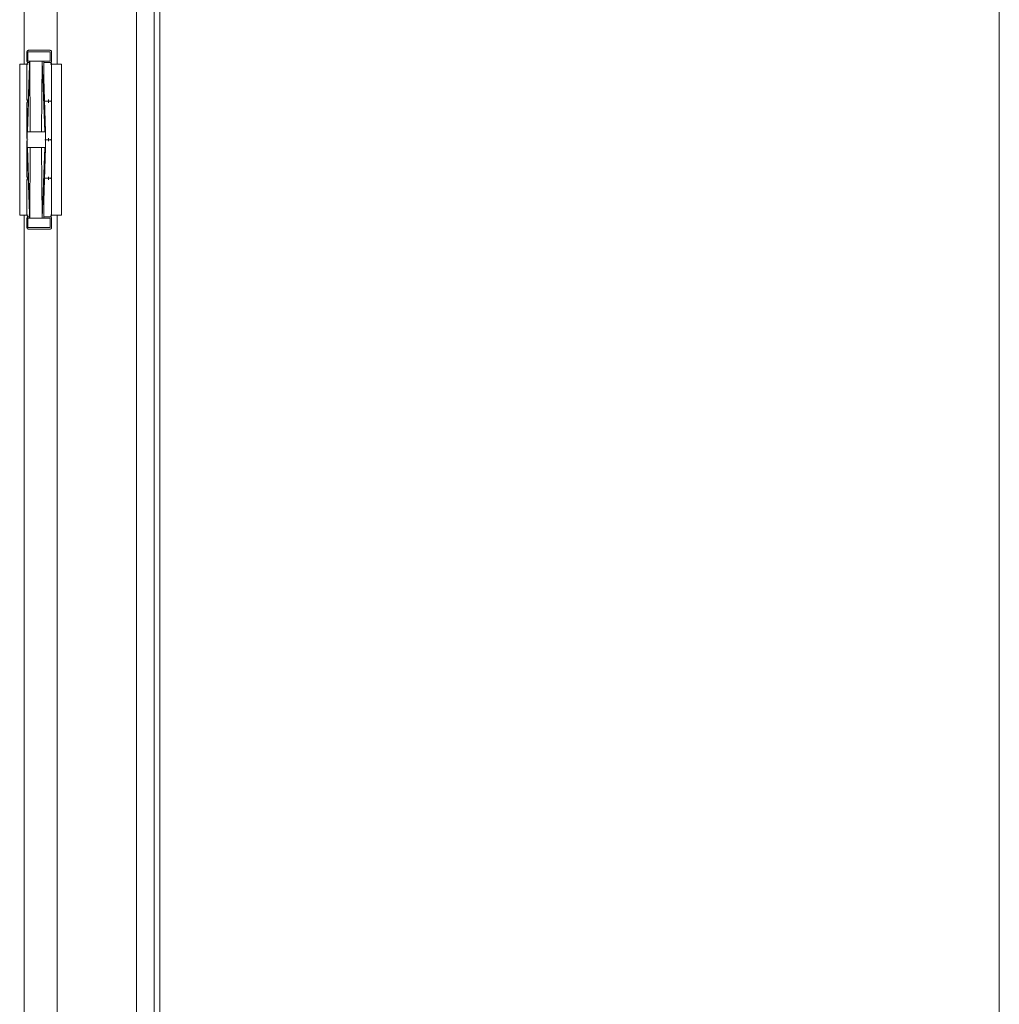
# Model space of a CAD drawing. Header units: inches. Extents: x 424 to 2043, y -237 to 445.
# Tile 641 of 656: x 851.482 to 852.118, y 217.336 to 217.975. Entities that reach past the tile are written whole.
import ezdxf

# ---------------------------------------------------------------- set-up
doc = ezdxf.new("R2010")
doc.units = ezdxf.units.IN
doc.header["$MEASUREMENT"] = 0
doc.layers.add('A-DOOR', color=31, linetype='Continuous', lineweight=9)

# ---------------------------------------------------------------- blocks, each defined once
blk = doc.blocks.new('5-panel_Bi-fold_external_door_10806 - Type 1-225860-Section 1')
at = {"layer": 'A-DOOR'}
for p, q in [((-125.32915, 4.33744), (-125.32915, 1.6)), ((-124.76901, 1.6), (-124.76901, 4.33776)), ((-125.31752, 4.26274), (-125.31752, 1.70176)), ((-125.31387, 4.26274), (-125.31387, 1.70176)), ((-125.40195, 4.17354), (-125.40195, 2.849)), ((-125.38049, 4.17354), (-125.38049, 2.849)), ((-125.40017, 2.857), (-125.40017, 2.851)), ((-125.40017, 2.857), (-125.3996, 2.857)), ((-125.3996, 2.851), (-125.3996, 2.857)), ((-125.3996, 2.857), (-125.39836, 2.857)), ((-125.39836, 2.857), (-125.39038, 2.857)), ((-125.39038, 2.857), (-125.38502, 2.857)), ((-125.38502, 2.857), (-125.38525, 2.857)), ((-125.38502, 2.857), (-125.38502, 2.851)), ((-125.38416, 2.851), (-125.38416, 2.857)), ((-125.3996, 2.851), (-125.40017, 2.851)), ((-125.39984, 2.805), (-125.39836, 2.851)), ((-125.39836, 2.851), (-125.3996, 2.851)), ((-125.39862, 2.851), (-125.39836, 2.851)), ((-125.39862, 2.851), (-125.39862, 2.84277)), ((-125.39818, 2.805), (-125.39836, 2.851)), ((-125.39836, 2.851), (-125.39038, 2.851)), ((-125.39038, 2.851), (-125.39836, 2.851)), ((-125.39064, 2.805), (-125.39038, 2.851)), ((-125.38852, 2.805), (-125.39038, 2.851)), ((-125.39038, 2.851), (-125.38923, 2.851)), ((-125.38502, 2.851), (-125.39038, 2.851)), ((-125.38923, 2.82268), (-125.38923, 2.851)), ((-125.3888, 2.85), (-125.38875, 2.85)), ((-125.38525, 2.851), (-125.38502, 2.851)), ((-125.4049, 2.849), (-125.40081, 2.849)), ((-125.4049, 2.751), (-125.4049, 2.849)), ((-125.40081, 2.849), (-125.39938, 2.849)), ((-125.40017, 2.849), (-125.40017, 2.826)), ((-125.39862, 2.84814), (-125.4001, 2.805)), ((-125.38499, 2.849), (-125.38433, 2.849)), ((-125.38418, 2.849), (-125.38224, 2.849)), ((-125.38418, 2.849), (-125.38418, 2.751)), ((-125.38417, 2.826), (-125.38417, 2.849)), ((-125.38224, 2.849), (-125.37778, 2.849)), ((-125.37778, 2.849), (-125.37778, 2.751)), ((-125.38809, 2.805), (-125.38923, 2.83987)), ((-125.39924, 2.824), (-125.39924, 2.826)), ((-125.38889, 2.825), (-125.38885, 2.825)), ((-125.38611, 2.826), (-125.38611, 2.824)), ((-125.40017, 2.824), (-125.40017, 2.801)), ((-125.38417, 2.801), (-125.38417, 2.824)), ((-125.4001, 2.805), (-125.4001, 2.795)), ((-125.39997, 2.805), (-125.39984, 2.805)), ((-125.39984, 2.805), (-125.39997, 2.805)), ((-125.39984, 2.805), (-125.39818, 2.805)), ((-125.39818, 2.805), (-125.39984, 2.805)), ((-125.39818, 2.805), (-125.39064, 2.805)), ((-125.39064, 2.805), (-125.39818, 2.805)), ((-125.39064, 2.805), (-125.38852, 2.805)), ((-125.38852, 2.805), (-125.39064, 2.805)), ((-125.38852, 2.805), (-125.38813, 2.805)), ((-125.38813, 2.805), (-125.38852, 2.805)), ((-125.38809, 2.795), (-125.38809, 2.805)), ((-125.40017, 2.799), (-125.40017, 2.776)), ((-125.39921, 2.8), (-125.39925, 2.8)), ((-125.38809, 2.8), (-125.38801, 2.8)), ((-125.38611, 2.801), (-125.38611, 2.799)), ((-125.38417, 2.776), (-125.38417, 2.799)), ((-125.39862, 2.75186), (-125.4001, 2.795)), ((-125.39997, 2.795), (-125.39984, 2.795)), ((-125.39984, 2.795), (-125.39997, 2.795)), ((-125.39984, 2.795), (-125.39818, 2.795)), ((-125.39984, 2.795), (-125.39836, 2.749)), ((-125.39818, 2.795), (-125.39984, 2.795)), ((-125.39836, 2.749), (-125.39818, 2.795)), ((-125.39818, 2.795), (-125.39064, 2.795)), ((-125.39064, 2.795), (-125.39818, 2.795)), ((-125.39038, 2.749), (-125.39064, 2.795)), ((-125.39064, 2.795), (-125.38852, 2.795)), ((-125.38852, 2.795), (-125.39064, 2.795)), ((-125.39038, 2.749), (-125.38852, 2.795)), ((-125.38809, 2.795), (-125.38923, 2.76013)), ((-125.38852, 2.795), (-125.38813, 2.795)), ((-125.38813, 2.795), (-125.38852, 2.795)), ((-125.40017, 2.774), (-125.40017, 2.751)), ((-125.39924, 2.774), (-125.39924, 2.776)), ((-125.38923, 2.749), (-125.38923, 2.77732)), ((-125.38889, 2.775), (-125.38885, 2.775)), ((-125.38611, 2.776), (-125.38611, 2.774)), ((-125.38417, 2.751), (-125.38417, 2.774)), ((-125.39862, 2.749), (-125.39862, 2.75723)), ((-125.40081, 2.751), (-125.4049, 2.751)), ((-125.40195, 2.751), (-125.40195, 1.79096)), ((-125.39938, 2.751), (-125.40081, 2.751)), ((-125.40017, 2.749), (-125.40017, 2.743)), ((-125.40017, 2.749), (-125.3996, 2.749)), ((-125.3996, 2.743), (-125.3996, 2.749)), ((-125.3996, 2.749), (-125.39836, 2.749)), ((-125.39836, 2.749), (-125.39862, 2.749)), ((-125.39038, 2.749), (-125.39836, 2.749)), ((-125.39836, 2.749), (-125.39038, 2.749)), ((-125.38923, 2.749), (-125.39038, 2.749)), ((-125.39038, 2.749), (-125.38502, 2.749)), ((-125.3888, 2.75), (-125.38875, 2.75)), ((-125.38502, 2.749), (-125.38525, 2.749)), ((-125.38502, 2.749), (-125.38502, 2.743)), ((-125.38433, 2.751), (-125.38499, 2.751)), ((-125.38224, 2.751), (-125.38418, 2.751)), ((-125.38416, 2.743), (-125.38416, 2.749)), ((-125.37778, 2.751), (-125.38224, 2.751)), ((-125.38049, 2.751), (-125.38049, 1.79096)), ((-125.3996, 2.743), (-125.40017, 2.743)), ((-125.39836, 2.743), (-125.3996, 2.743)), ((-125.39038, 2.743), (-125.39836, 2.743)), ((-125.38502, 2.743), (-125.39038, 2.743)), ((-125.38525, 2.743), (-125.38502, 2.743))]:
    blk.add_line(p, q, dxfattribs=at)
at = {"layer": 'A-DOOR', "flags": 128}
for points in [[(-125.40017, 2.857), (-125.40017, 2.85704), (-125.40016, 2.85708), (-125.40016, 2.85712), (-125.40015, 2.85716), (-125.40015, 2.8572), (-125.40014, 2.85724), (-125.40013, 2.85728), (-125.40012, 2.85731), (-125.4001, 2.85735), (-125.40009, 2.85739), (-125.40007, 2.85743), (-125.40005, 2.85746), (-125.40003, 2.8575), (-125.40001, 2.85753), (-125.39999, 2.85756), (-125.39997, 2.8576), (-125.39994, 2.85763), (-125.39992, 2.85766), (-125.39989, 2.85769), (-125.39986, 2.85772), (-125.39983, 2.85774), (-125.3998, 2.85777), (-125.39977, 2.8578), (-125.39974, 2.85782), (-125.39971, 2.85784), (-125.39967, 2.85786), (-125.39964, 2.85788), (-125.3996, 2.8579), (-125.39957, 2.85792), (-125.39953, 2.85793), (-125.39949, 2.85795), (-125.39945, 2.85796), (-125.39941, 2.85797), (-125.39938, 2.85798), (-125.39934, 2.85799), (-125.3993, 2.85799), (-125.39926, 2.858), (-125.39922, 2.858), (-125.39918, 2.858), (-125.39917, 2.858)], [(-125.39247, 2.858), (-125.39275, 2.858), (-125.39303, 2.858), (-125.39331, 2.858), (-125.39358, 2.858), (-125.39386, 2.858), (-125.39413, 2.858), (-125.39439, 2.858), (-125.39466, 2.858), (-125.39492, 2.858), (-125.39517, 2.858), (-125.39542, 2.858), (-125.39567, 2.858), (-125.39591, 2.858), (-125.39614, 2.858), (-125.39637, 2.858), (-125.39659, 2.858), (-125.3968, 2.858), (-125.39701, 2.858), (-125.39721, 2.858), (-125.3974, 2.858), (-125.39758, 2.858), (-125.39775, 2.858), (-125.39792, 2.858), (-125.39807, 2.858), (-125.39822, 2.858), (-125.39835, 2.858), (-125.39848, 2.858), (-125.39859, 2.858), (-125.3987, 2.858), (-125.3988, 2.858), (-125.39888, 2.858), (-125.39895, 2.858), (-125.39902, 2.858), (-125.39907, 2.858), (-125.39911, 2.858), (-125.39914, 2.858), (-125.39916, 2.858), (-125.39917, 2.858)], [(-125.39917, 2.858), (-125.39916, 2.858), (-125.39914, 2.858), (-125.39912, 2.858), (-125.39908, 2.858), (-125.39903, 2.858), (-125.39897, 2.858), (-125.39889, 2.858), (-125.39881, 2.858), (-125.39872, 2.858), (-125.39861, 2.858), (-125.3985, 2.858), (-125.39838, 2.858), (-125.39824, 2.858), (-125.3981, 2.858), (-125.39794, 2.858), (-125.39778, 2.858), (-125.39761, 2.858), (-125.39743, 2.858), (-125.39724, 2.858), (-125.39704, 2.858), (-125.39684, 2.858), (-125.39663, 2.858), (-125.39641, 2.858), (-125.39618, 2.858), (-125.39595, 2.858), (-125.39571, 2.858), (-125.39547, 2.858), (-125.39522, 2.858), (-125.39496, 2.858), (-125.3947, 2.858), (-125.39444, 2.858), (-125.39417, 2.858), (-125.3939, 2.858), (-125.39363, 2.858), (-125.39336, 2.858), (-125.39308, 2.858), (-125.3928, 2.858), (-125.39252, 2.858), (-125.39224, 2.858), (-125.39196, 2.858), (-125.39186, 2.858)], [(-125.38517, 2.858), (-125.38517, 2.858), (-125.38519, 2.858), (-125.38522, 2.858), (-125.38526, 2.858), (-125.38531, 2.858), (-125.38537, 2.858), (-125.38544, 2.858), (-125.38552, 2.858), (-125.38562, 2.858), (-125.38572, 2.858), (-125.38583, 2.858), (-125.38596, 2.858), (-125.38609, 2.858), (-125.38624, 2.858), (-125.38639, 2.858), (-125.38655, 2.858), (-125.38672, 2.858), (-125.3869, 2.858), (-125.38709, 2.858), (-125.38729, 2.858), (-125.38749, 2.858), (-125.38771, 2.858), (-125.38793, 2.858), (-125.38815, 2.858), (-125.38838, 2.858), (-125.38862, 2.858), (-125.38887, 2.858), (-125.38912, 2.858), (-125.38937, 2.858), (-125.38963, 2.858), (-125.38989, 2.858), (-125.39016, 2.858), (-125.39043, 2.858), (-125.3907, 2.858), (-125.39098, 2.858), (-125.39125, 2.858), (-125.39153, 2.858), (-125.39181, 2.858), (-125.39209, 2.858), (-125.39237, 2.858), (-125.39247, 2.858)], [(-125.39186, 2.858), (-125.39158, 2.858), (-125.3913, 2.858), (-125.39103, 2.858), (-125.39075, 2.858), (-125.39048, 2.858), (-125.39021, 2.858), (-125.38994, 2.858), (-125.38968, 2.858), (-125.38942, 2.858), (-125.38916, 2.858), (-125.38891, 2.858), (-125.38867, 2.858), (-125.38843, 2.858), (-125.38819, 2.858), (-125.38797, 2.858), (-125.38774, 2.858), (-125.38753, 2.858), (-125.38733, 2.858), (-125.38713, 2.858), (-125.38694, 2.858), (-125.38675, 2.858), (-125.38658, 2.858), (-125.38642, 2.858), (-125.38626, 2.858), (-125.38612, 2.858), (-125.38598, 2.858), (-125.38585, 2.858), (-125.38574, 2.858), (-125.38563, 2.858), (-125.38554, 2.858), (-125.38545, 2.858), (-125.38538, 2.858), (-125.38532, 2.858), (-125.38526, 2.858), (-125.38522, 2.858), (-125.38519, 2.858), (-125.38517, 2.858), (-125.38517, 2.858)], [(-125.38517, 2.858), (-125.38513, 2.858), (-125.38509, 2.858), (-125.38505, 2.85799), (-125.38501, 2.85799), (-125.38497, 2.85798), (-125.38493, 2.85797), (-125.38489, 2.85796), (-125.38485, 2.85795), (-125.38481, 2.85794), (-125.38478, 2.85792), (-125.38474, 2.8579), (-125.3847, 2.85789), (-125.38467, 2.85787), (-125.38464, 2.85785), (-125.3846, 2.85783), (-125.38457, 2.8578), (-125.38454, 2.85778), (-125.38451, 2.85775), (-125.38448, 2.85772), (-125.38445, 2.8577), (-125.38442, 2.85767), (-125.3844, 2.85764), (-125.38437, 2.85761), (-125.38435, 2.85757), (-125.38433, 2.85754), (-125.3843, 2.85751), (-125.38428, 2.85747), (-125.38427, 2.85744), (-125.38425, 2.8574), (-125.38423, 2.85736), (-125.38422, 2.85732), (-125.38421, 2.85729), (-125.3842, 2.85725), (-125.38419, 2.85721), (-125.38418, 2.85717), (-125.38418, 2.85713), (-125.38417, 2.85709), (-125.38417, 2.85705), (-125.38417, 2.85701), (-125.38417, 2.857)], [(-125.39917, 2.85), (-125.39921, 2.85), (-125.39925, 2.85), (-125.39929, 2.85001), (-125.39933, 2.85001), (-125.39937, 2.85002), (-125.3994, 2.85003), (-125.39944, 2.85004), (-125.39948, 2.85005), (-125.39952, 2.85006), (-125.39956, 2.85008), (-125.39959, 2.8501), (-125.39963, 2.85011), (-125.39966, 2.85013), (-125.3997, 2.85015), (-125.39973, 2.85017), (-125.39976, 2.8502), (-125.3998, 2.85022), (-125.39983, 2.85025), (-125.39986, 2.85028), (-125.39988, 2.8503), (-125.39991, 2.85033), (-125.39994, 2.85036), (-125.39996, 2.85039), (-125.39999, 2.85043), (-125.40001, 2.85046), (-125.40003, 2.85049), (-125.40005, 2.85053), (-125.40007, 2.85056), (-125.40008, 2.8506), (-125.4001, 2.85064), (-125.40011, 2.85068), (-125.40012, 2.85071), (-125.40014, 2.85075), (-125.40014, 2.85079), (-125.40015, 2.85083), (-125.40016, 2.85087), (-125.40016, 2.85091), (-125.40017, 2.85095), (-125.40017, 2.85099), (-125.40017, 2.851)], [(-125.40017, 2.849), (-125.40017, 2.84904), (-125.40016, 2.84908), (-125.40016, 2.84912), (-125.40015, 2.84916), (-125.40015, 2.8492), (-125.40014, 2.84924), (-125.40013, 2.84928), (-125.40012, 2.84931), (-125.4001, 2.84935), (-125.40009, 2.84939), (-125.40007, 2.84943), (-125.40005, 2.84946), (-125.40003, 2.8495), (-125.40001, 2.84953), (-125.39999, 2.84956), (-125.39997, 2.8496), (-125.39994, 2.84963), (-125.39992, 2.84966), (-125.39989, 2.84969), (-125.39986, 2.84972), (-125.39983, 2.84974), (-125.3998, 2.84977), (-125.39977, 2.8498), (-125.39974, 2.84982), (-125.39971, 2.84984), (-125.39967, 2.84986), (-125.39964, 2.84988), (-125.3996, 2.8499), (-125.39957, 2.84992), (-125.39953, 2.84993), (-125.39949, 2.84995), (-125.39945, 2.84996), (-125.39941, 2.84997), (-125.39938, 2.84998), (-125.39934, 2.84999), (-125.3993, 2.84999), (-125.39926, 2.85), (-125.39922, 2.85), (-125.39918, 2.85), (-125.39917, 2.85)], [(-125.39846, 2.85), (-125.39857, 2.85), (-125.39868, 2.85), (-125.39878, 2.85), (-125.39887, 2.85), (-125.39894, 2.85), (-125.39901, 2.85), (-125.39906, 2.85), (-125.3991, 2.85), (-125.39914, 2.85), (-125.39916, 2.85), (-125.39917, 2.85)], [(-125.39917, 2.85), (-125.39916, 2.85), (-125.39914, 2.85), (-125.39912, 2.85), (-125.39908, 2.85), (-125.39903, 2.85), (-125.39897, 2.85), (-125.39889, 2.85), (-125.39881, 2.85), (-125.39872, 2.85), (-125.39861, 2.85), (-125.3985, 2.85), (-125.39838, 2.85)], [(-125.39848, 2.85), (-125.39859, 2.85), (-125.3987, 2.85), (-125.3988, 2.85), (-125.39888, 2.85), (-125.39895, 2.85), (-125.39902, 2.85), (-125.39907, 2.85), (-125.39911, 2.85), (-125.39914, 2.85), (-125.39916, 2.85), (-125.39917, 2.85)], [(-125.39917, 2.85), (-125.39916, 2.85), (-125.39914, 2.85), (-125.39912, 2.85), (-125.39908, 2.85), (-125.39903, 2.85), (-125.39897, 2.85), (-125.39889, 2.85), (-125.39881, 2.85), (-125.39872, 2.85), (-125.39861, 2.85), (-125.3985, 2.85), (-125.39838, 2.85)], [(-125.38921, 2.85), (-125.38896, 2.85), (-125.38871, 2.85), (-125.38847, 2.85), (-125.38824, 2.85), (-125.38801, 2.85), (-125.38779, 2.85), (-125.38757, 2.85), (-125.38736, 2.85), (-125.38716, 2.85), (-125.38697, 2.85), (-125.38679, 2.85), (-125.38661, 2.85), (-125.38645, 2.85), (-125.38629, 2.85), (-125.38614, 2.85), (-125.38601, 2.85), (-125.38588, 2.85), (-125.38576, 2.85), (-125.38565, 2.85), (-125.38555, 2.85), (-125.38547, 2.85), (-125.38539, 2.85), (-125.38533, 2.85), (-125.38527, 2.85), (-125.38523, 2.85), (-125.3852, 2.85), (-125.38518, 2.85), (-125.38517, 2.85)], [(-125.38916, 2.85), (-125.38891, 2.85), (-125.38867, 2.85), (-125.38843, 2.85), (-125.38819, 2.85), (-125.38797, 2.85), (-125.38774, 2.85), (-125.38753, 2.85), (-125.38733, 2.85), (-125.38713, 2.85), (-125.38694, 2.85), (-125.38675, 2.85), (-125.38658, 2.85), (-125.38642, 2.85), (-125.38626, 2.85), (-125.38612, 2.85), (-125.38598, 2.85), (-125.38585, 2.85), (-125.38574, 2.85), (-125.38563, 2.85), (-125.38554, 2.85), (-125.38545, 2.85), (-125.38538, 2.85), (-125.38532, 2.85), (-125.38526, 2.85), (-125.38522, 2.85), (-125.38519, 2.85), (-125.38517, 2.85), (-125.38517, 2.85)], [(-125.38517, 2.85), (-125.38517, 2.85), (-125.38519, 2.85), (-125.38522, 2.85), (-125.38526, 2.85), (-125.38531, 2.85), (-125.38537, 2.85), (-125.38544, 2.85), (-125.38552, 2.85), (-125.38562, 2.85), (-125.38572, 2.85), (-125.38583, 2.85), (-125.38596, 2.85), (-125.38609, 2.85), (-125.38624, 2.85), (-125.38639, 2.85), (-125.38655, 2.85), (-125.38672, 2.85), (-125.3869, 2.85), (-125.38709, 2.85), (-125.38729, 2.85), (-125.38749, 2.85), (-125.38771, 2.85), (-125.38793, 2.85), (-125.38815, 2.85), (-125.38838, 2.85), (-125.38862, 2.85), (-125.38887, 2.85), (-125.38912, 2.85)], [(-125.38517, 2.85), (-125.38517, 2.85), (-125.38519, 2.85), (-125.38522, 2.85), (-125.38526, 2.85), (-125.38531, 2.85), (-125.38537, 2.85), (-125.38544, 2.85), (-125.38552, 2.85), (-125.38562, 2.85), (-125.38572, 2.85), (-125.38583, 2.85), (-125.38596, 2.85), (-125.38609, 2.85), (-125.38624, 2.85), (-125.38639, 2.85), (-125.38655, 2.85), (-125.38672, 2.85), (-125.3869, 2.85), (-125.38709, 2.85), (-125.38729, 2.85), (-125.38749, 2.85), (-125.38771, 2.85), (-125.38793, 2.85), (-125.38815, 2.85), (-125.38838, 2.85), (-125.38862, 2.85), (-125.38887, 2.85), (-125.38912, 2.85)], [(-125.38417, 2.851), (-125.38417, 2.85096), (-125.38417, 2.85092), (-125.38417, 2.85088), (-125.38418, 2.85084), (-125.38419, 2.8508), (-125.3842, 2.85076), (-125.38421, 2.85072), (-125.38422, 2.85069), (-125.38423, 2.85065), (-125.38425, 2.85061), (-125.38426, 2.85057), (-125.38428, 2.85054), (-125.3843, 2.8505), (-125.38432, 2.85047), (-125.38434, 2.85044), (-125.38436, 2.8504), (-125.38439, 2.85037), (-125.38441, 2.85034), (-125.38444, 2.85031), (-125.38447, 2.85028), (-125.3845, 2.85026), (-125.38453, 2.85023), (-125.38456, 2.8502), (-125.38459, 2.85018), (-125.38463, 2.85016), (-125.38466, 2.85014), (-125.3847, 2.85012), (-125.38473, 2.8501), (-125.38477, 2.85008), (-125.3848, 2.85007), (-125.38484, 2.85005), (-125.38488, 2.85004), (-125.38492, 2.85003), (-125.38496, 2.85002), (-125.385, 2.85001), (-125.38504, 2.85001), (-125.38508, 2.85), (-125.38512, 2.85), (-125.38516, 2.85), (-125.38517, 2.85)], [(-125.38517, 2.85), (-125.38513, 2.85), (-125.38509, 2.85), (-125.38505, 2.84999), (-125.38501, 2.84999), (-125.38497, 2.84998), (-125.38493, 2.84997), (-125.38489, 2.84996), (-125.38485, 2.84995), (-125.38481, 2.84994), (-125.38478, 2.84992), (-125.38474, 2.8499), (-125.3847, 2.84989), (-125.38467, 2.84987), (-125.38464, 2.84985), (-125.3846, 2.84983), (-125.38457, 2.8498), (-125.38454, 2.84978), (-125.38451, 2.84975), (-125.38448, 2.84972), (-125.38445, 2.8497), (-125.38442, 2.84967), (-125.3844, 2.84964), (-125.38437, 2.84961), (-125.38435, 2.84957), (-125.38433, 2.84954), (-125.3843, 2.84951), (-125.38428, 2.84947), (-125.38427, 2.84944), (-125.38425, 2.8494), (-125.38423, 2.84936), (-125.38422, 2.84932), (-125.38421, 2.84929), (-125.3842, 2.84925), (-125.38419, 2.84921), (-125.38418, 2.84917), (-125.38418, 2.84913), (-125.38417, 2.84909), (-125.38417, 2.84905), (-125.38417, 2.84901), (-125.38417, 2.849)], [(-125.39921, 2.825), (-125.39925, 2.825), (-125.39929, 2.82501), (-125.39933, 2.82501), (-125.39937, 2.82502), (-125.3994, 2.82503), (-125.39944, 2.82504), (-125.39948, 2.82505), (-125.39952, 2.82506), (-125.39956, 2.82508), (-125.39959, 2.8251), (-125.39963, 2.82511), (-125.39966, 2.82513), (-125.3997, 2.82515), (-125.39973, 2.82517), (-125.39976, 2.8252), (-125.3998, 2.82522), (-125.39983, 2.82525), (-125.39986, 2.82528), (-125.39988, 2.8253), (-125.39991, 2.82533), (-125.39994, 2.82536), (-125.39996, 2.82539), (-125.39999, 2.82543), (-125.40001, 2.82546), (-125.40003, 2.82549), (-125.40005, 2.82553), (-125.40007, 2.82556), (-125.40008, 2.8256), (-125.4001, 2.82564), (-125.40011, 2.82568), (-125.40012, 2.82571), (-125.40014, 2.82575), (-125.40014, 2.82579), (-125.40015, 2.82583), (-125.40016, 2.82587), (-125.40016, 2.82591), (-125.40017, 2.82595), (-125.40017, 2.82599), (-125.40017, 2.826)], [(-125.40017, 2.824), (-125.40017, 2.82404), (-125.40016, 2.82408), (-125.40016, 2.82412), (-125.40015, 2.82416), (-125.40015, 2.8242), (-125.40014, 2.82424), (-125.40013, 2.82428), (-125.40012, 2.82431), (-125.4001, 2.82435), (-125.40009, 2.82439), (-125.40007, 2.82443), (-125.40005, 2.82446), (-125.40003, 2.8245), (-125.40001, 2.82453), (-125.39999, 2.82456), (-125.39997, 2.8246), (-125.39994, 2.82463), (-125.39992, 2.82466), (-125.39989, 2.82469), (-125.39986, 2.82472), (-125.39983, 2.82474), (-125.3998, 2.82477), (-125.39977, 2.8248), (-125.39974, 2.82482), (-125.39971, 2.82484), (-125.39967, 2.82486), (-125.39964, 2.82488), (-125.3996, 2.8249), (-125.39957, 2.82492), (-125.39953, 2.82493), (-125.39949, 2.82495), (-125.39945, 2.82496), (-125.39941, 2.82497), (-125.39938, 2.82498), (-125.39934, 2.82499), (-125.3993, 2.82499), (-125.39926, 2.825), (-125.39922, 2.825), (-125.39918, 2.825), (-125.39917, 2.825)], [(-125.39914, 2.825), (-125.39916, 2.825), (-125.39917, 2.825)], [(-125.39917, 2.825), (-125.39916, 2.825), (-125.39914, 2.825), (-125.39912, 2.825)], [(-125.39911, 2.825), (-125.39914, 2.825), (-125.39916, 2.825), (-125.39917, 2.825)], [(-125.39917, 2.825), (-125.39916, 2.825), (-125.39914, 2.825), (-125.39912, 2.825)], [(-125.38942, 2.825), (-125.38916, 2.825), (-125.38891, 2.825), (-125.38867, 2.825), (-125.38843, 2.825), (-125.38819, 2.825), (-125.38797, 2.825), (-125.38774, 2.825), (-125.38753, 2.825), (-125.38733, 2.825), (-125.38713, 2.825), (-125.38694, 2.825), (-125.38675, 2.825), (-125.38658, 2.825), (-125.38642, 2.825), (-125.38626, 2.825), (-125.38612, 2.825), (-125.38598, 2.825), (-125.38585, 2.825), (-125.38574, 2.825), (-125.38563, 2.825), (-125.38554, 2.825), (-125.38545, 2.825), (-125.38538, 2.825), (-125.38532, 2.825), (-125.38526, 2.825), (-125.38522, 2.825), (-125.38519, 2.825), (-125.38517, 2.825), (-125.38517, 2.825)], [(-125.38517, 2.825), (-125.38517, 2.825), (-125.38519, 2.825), (-125.38522, 2.825), (-125.38526, 2.825), (-125.38531, 2.825), (-125.38537, 2.825), (-125.38544, 2.825), (-125.38552, 2.825), (-125.38562, 2.825), (-125.38572, 2.825), (-125.38583, 2.825), (-125.38596, 2.825), (-125.38609, 2.825), (-125.38624, 2.825), (-125.38639, 2.825), (-125.38655, 2.825), (-125.38672, 2.825), (-125.3869, 2.825), (-125.38709, 2.825), (-125.38729, 2.825), (-125.38749, 2.825), (-125.38771, 2.825), (-125.38793, 2.825), (-125.38815, 2.825), (-125.38838, 2.825), (-125.38862, 2.825), (-125.38887, 2.825), (-125.38912, 2.825), (-125.38937, 2.825)], [(-125.38517, 2.825), (-125.38517, 2.825), (-125.38519, 2.825), (-125.38522, 2.825), (-125.38526, 2.825), (-125.38531, 2.825), (-125.38537, 2.825), (-125.38544, 2.825), (-125.38552, 2.825), (-125.38562, 2.825), (-125.38572, 2.825), (-125.38583, 2.825), (-125.38596, 2.825), (-125.38609, 2.825), (-125.38624, 2.825), (-125.38639, 2.825), (-125.38655, 2.825), (-125.38672, 2.825), (-125.3869, 2.825), (-125.38709, 2.825), (-125.38729, 2.825), (-125.38749, 2.825), (-125.38771, 2.825), (-125.38793, 2.825), (-125.38815, 2.825), (-125.38838, 2.825), (-125.38862, 2.825), (-125.38887, 2.825), (-125.38912, 2.825), (-125.38937, 2.825)], [(-125.38921, 2.825), (-125.38896, 2.825), (-125.38871, 2.825), (-125.38847, 2.825), (-125.38824, 2.825), (-125.38801, 2.825), (-125.38779, 2.825), (-125.38757, 2.825), (-125.38736, 2.825), (-125.38716, 2.825), (-125.38697, 2.825), (-125.38679, 2.825), (-125.38661, 2.825), (-125.38645, 2.825), (-125.38629, 2.825), (-125.38614, 2.825), (-125.38601, 2.825), (-125.38588, 2.825), (-125.38576, 2.825), (-125.38565, 2.825), (-125.38555, 2.825), (-125.38547, 2.825), (-125.38539, 2.825), (-125.38533, 2.825), (-125.38527, 2.825), (-125.38523, 2.825), (-125.3852, 2.825), (-125.38518, 2.825), (-125.38517, 2.825)], [(-125.38417, 2.826), (-125.38417, 2.82596), (-125.38417, 2.82592), (-125.38417, 2.82588), (-125.38418, 2.82584), (-125.38419, 2.8258), (-125.3842, 2.82576), (-125.38421, 2.82572), (-125.38422, 2.82569), (-125.38423, 2.82565), (-125.38425, 2.82561), (-125.38426, 2.82557), (-125.38428, 2.82554), (-125.3843, 2.8255), (-125.38432, 2.82547), (-125.38434, 2.82544), (-125.38436, 2.8254), (-125.38439, 2.82537), (-125.38441, 2.82534), (-125.38444, 2.82531), (-125.38447, 2.82528), (-125.3845, 2.82526), (-125.38453, 2.82523), (-125.38456, 2.8252), (-125.38459, 2.82518), (-125.38463, 2.82516), (-125.38466, 2.82514), (-125.3847, 2.82512), (-125.38473, 2.8251), (-125.38477, 2.82508), (-125.3848, 2.82507), (-125.38484, 2.82505), (-125.38488, 2.82504), (-125.38492, 2.82503), (-125.38496, 2.82502), (-125.385, 2.82501), (-125.38504, 2.82501), (-125.38508, 2.825), (-125.38512, 2.825), (-125.38516, 2.825), (-125.38517, 2.825)], [(-125.38517, 2.825), (-125.38513, 2.825), (-125.38509, 2.825), (-125.38505, 2.82499), (-125.38501, 2.82499), (-125.38497, 2.82498), (-125.38493, 2.82497), (-125.38489, 2.82496), (-125.38485, 2.82495), (-125.38481, 2.82494), (-125.38478, 2.82492), (-125.38474, 2.8249), (-125.3847, 2.82489), (-125.38467, 2.82487), (-125.38464, 2.82485), (-125.3846, 2.82483), (-125.38457, 2.8248), (-125.38454, 2.82478), (-125.38451, 2.82475), (-125.38448, 2.82472), (-125.38445, 2.8247), (-125.38442, 2.82467), (-125.3844, 2.82464), (-125.38437, 2.82461), (-125.38435, 2.82457), (-125.38433, 2.82454), (-125.3843, 2.82451), (-125.38428, 2.82447), (-125.38427, 2.82444), (-125.38425, 2.8244), (-125.38423, 2.82436), (-125.38422, 2.82432), (-125.38421, 2.82429), (-125.3842, 2.82425), (-125.38419, 2.82421), (-125.38418, 2.82417), (-125.38418, 2.82413), (-125.38417, 2.82409), (-125.38417, 2.82405), (-125.38417, 2.82401), (-125.38417, 2.824)], [(-125.39988, 2.8003), (-125.39991, 2.80033), (-125.39994, 2.80036), (-125.39996, 2.80039), (-125.39999, 2.80043), (-125.40001, 2.80046), (-125.40003, 2.80049), (-125.40005, 2.80053), (-125.40007, 2.80056), (-125.40008, 2.8006), (-125.4001, 2.80064), (-125.40011, 2.80068), (-125.40012, 2.80071), (-125.40014, 2.80075), (-125.40014, 2.80079), (-125.40015, 2.80083), (-125.40016, 2.80087), (-125.40016, 2.80091), (-125.40017, 2.80095), (-125.40017, 2.80099), (-125.40017, 2.801)], [(-125.40017, 2.799), (-125.40017, 2.79904), (-125.40016, 2.79908), (-125.40016, 2.79912), (-125.40015, 2.79916), (-125.40015, 2.7992), (-125.40014, 2.79924), (-125.40013, 2.79928), (-125.40012, 2.79931), (-125.4001, 2.79935), (-125.40009, 2.79939), (-125.40007, 2.79943), (-125.40005, 2.79946), (-125.40003, 2.7995), (-125.40001, 2.79953), (-125.39999, 2.79956), (-125.39997, 2.7996), (-125.39994, 2.79963), (-125.39992, 2.79966), (-125.39989, 2.79969)], [(-125.39926, 2.8), (-125.39922, 2.8), (-125.39918, 2.8), (-125.39917, 2.8)], [(-125.39914, 2.8), (-125.39916, 2.8), (-125.39917, 2.8)], [(-125.39917, 2.8), (-125.39916, 2.8), (-125.39914, 2.8), (-125.39912, 2.8)], [(-125.39911, 2.8), (-125.39914, 2.8), (-125.39916, 2.8), (-125.39917, 2.8)], [(-125.39917, 2.8), (-125.39916, 2.8), (-125.39914, 2.8), (-125.39912, 2.8)], [(-125.38847, 2.8), (-125.38824, 2.8), (-125.38801, 2.8), (-125.38779, 2.8), (-125.38757, 2.8), (-125.38736, 2.8), (-125.38716, 2.8), (-125.38697, 2.8), (-125.38679, 2.8), (-125.38661, 2.8), (-125.38645, 2.8), (-125.38629, 2.8), (-125.38614, 2.8), (-125.38601, 2.8), (-125.38588, 2.8), (-125.38576, 2.8), (-125.38565, 2.8), (-125.38555, 2.8), (-125.38547, 2.8), (-125.38539, 2.8), (-125.38533, 2.8), (-125.38527, 2.8), (-125.38523, 2.8), (-125.3852, 2.8), (-125.38518, 2.8), (-125.38517, 2.8)], [(-125.38843, 2.8), (-125.38819, 2.8), (-125.38797, 2.8), (-125.38774, 2.8), (-125.38753, 2.8), (-125.38733, 2.8), (-125.38713, 2.8), (-125.38694, 2.8), (-125.38675, 2.8), (-125.38658, 2.8), (-125.38642, 2.8), (-125.38626, 2.8), (-125.38612, 2.8), (-125.38598, 2.8), (-125.38585, 2.8), (-125.38574, 2.8), (-125.38563, 2.8), (-125.38554, 2.8), (-125.38545, 2.8), (-125.38538, 2.8), (-125.38532, 2.8), (-125.38526, 2.8), (-125.38522, 2.8), (-125.38519, 2.8), (-125.38517, 2.8), (-125.38517, 2.8)], [(-125.38517, 2.8), (-125.38517, 2.8), (-125.38519, 2.8), (-125.38522, 2.8), (-125.38526, 2.8), (-125.38531, 2.8), (-125.38537, 2.8), (-125.38544, 2.8), (-125.38552, 2.8), (-125.38562, 2.8), (-125.38572, 2.8), (-125.38583, 2.8), (-125.38596, 2.8), (-125.38609, 2.8), (-125.38624, 2.8), (-125.38639, 2.8), (-125.38655, 2.8), (-125.38672, 2.8), (-125.3869, 2.8), (-125.38709, 2.8), (-125.38729, 2.8), (-125.38749, 2.8), (-125.38771, 2.8), (-125.38793, 2.8), (-125.38815, 2.8), (-125.38838, 2.8)], [(-125.38517, 2.8), (-125.38517, 2.8), (-125.38519, 2.8), (-125.38522, 2.8), (-125.38526, 2.8), (-125.38531, 2.8), (-125.38537, 2.8), (-125.38544, 2.8), (-125.38552, 2.8), (-125.38562, 2.8), (-125.38572, 2.8), (-125.38583, 2.8), (-125.38596, 2.8), (-125.38609, 2.8), (-125.38624, 2.8), (-125.38639, 2.8), (-125.38655, 2.8), (-125.38672, 2.8), (-125.3869, 2.8), (-125.38709, 2.8), (-125.38729, 2.8), (-125.38749, 2.8), (-125.38771, 2.8), (-125.38793, 2.8), (-125.38815, 2.8), (-125.38838, 2.8)], [(-125.38417, 2.801), (-125.38417, 2.80096), (-125.38417, 2.80092), (-125.38417, 2.80088), (-125.38418, 2.80084), (-125.38419, 2.8008), (-125.3842, 2.80076), (-125.38421, 2.80072), (-125.38422, 2.80069), (-125.38423, 2.80065), (-125.38425, 2.80061), (-125.38426, 2.80057), (-125.38428, 2.80054), (-125.3843, 2.8005), (-125.38432, 2.80047), (-125.38434, 2.80044), (-125.38436, 2.8004), (-125.38439, 2.80037), (-125.38441, 2.80034), (-125.38444, 2.80031), (-125.38447, 2.80028), (-125.3845, 2.80026), (-125.38453, 2.80023), (-125.38456, 2.8002), (-125.38459, 2.80018), (-125.38463, 2.80016), (-125.38466, 2.80014), (-125.3847, 2.80012), (-125.38473, 2.8001), (-125.38477, 2.80008), (-125.3848, 2.80007), (-125.38484, 2.80005), (-125.38488, 2.80004), (-125.38492, 2.80003), (-125.38496, 2.80002), (-125.385, 2.80001), (-125.38504, 2.80001), (-125.38508, 2.8), (-125.38512, 2.8), (-125.38516, 2.8), (-125.38517, 2.8)], [(-125.38517, 2.8), (-125.38513, 2.8), (-125.38509, 2.8), (-125.38505, 2.79999), (-125.38501, 2.79999), (-125.38497, 2.79998), (-125.38493, 2.79997), (-125.38489, 2.79996), (-125.38485, 2.79995), (-125.38481, 2.79994), (-125.38478, 2.79992), (-125.38474, 2.7999), (-125.3847, 2.79989), (-125.38467, 2.79987), (-125.38464, 2.79985), (-125.3846, 2.79983), (-125.38457, 2.7998), (-125.38454, 2.79978), (-125.38451, 2.79975), (-125.38448, 2.79972), (-125.38445, 2.7997), (-125.38442, 2.79967), (-125.3844, 2.79964), (-125.38437, 2.79961), (-125.38435, 2.79957), (-125.38433, 2.79954), (-125.3843, 2.79951), (-125.38428, 2.79947), (-125.38427, 2.79944), (-125.38425, 2.7994), (-125.38423, 2.79936), (-125.38422, 2.79932), (-125.38421, 2.79929), (-125.3842, 2.79925), (-125.38419, 2.79921), (-125.38418, 2.79917), (-125.38418, 2.79913), (-125.38417, 2.79909), (-125.38417, 2.79905), (-125.38417, 2.79901), (-125.38417, 2.799)], [(-125.39921, 2.775), (-125.39925, 2.775), (-125.39929, 2.77501), (-125.39933, 2.77501), (-125.39937, 2.77502), (-125.3994, 2.77503), (-125.39944, 2.77504), (-125.39948, 2.77505), (-125.39952, 2.77506), (-125.39956, 2.77508), (-125.39959, 2.7751), (-125.39963, 2.77511), (-125.39966, 2.77513), (-125.3997, 2.77515), (-125.39973, 2.77517), (-125.39976, 2.7752), (-125.3998, 2.77522), (-125.39983, 2.77525), (-125.39986, 2.77528), (-125.39988, 2.7753), (-125.39991, 2.77533), (-125.39994, 2.77536), (-125.39996, 2.77539), (-125.39999, 2.77543), (-125.40001, 2.77546), (-125.40003, 2.77549), (-125.40005, 2.77553), (-125.40007, 2.77556), (-125.40008, 2.7756), (-125.4001, 2.77564), (-125.40011, 2.77568), (-125.40012, 2.77571), (-125.40014, 2.77575), (-125.40014, 2.77579), (-125.40015, 2.77583), (-125.40016, 2.77587), (-125.40016, 2.77591), (-125.40017, 2.77595), (-125.40017, 2.77599), (-125.40017, 2.776)], [(-125.40017, 2.774), (-125.40017, 2.77404), (-125.40016, 2.77408), (-125.40016, 2.77412), (-125.40015, 2.77416), (-125.40015, 2.7742), (-125.40014, 2.77424), (-125.40013, 2.77428), (-125.40012, 2.77431), (-125.4001, 2.77435), (-125.40009, 2.77439), (-125.40007, 2.77443), (-125.40005, 2.77446), (-125.40003, 2.7745), (-125.40001, 2.77453), (-125.39999, 2.77456), (-125.39997, 2.7746), (-125.39994, 2.77463), (-125.39992, 2.77466), (-125.39989, 2.77469), (-125.39986, 2.77472), (-125.39983, 2.77474), (-125.3998, 2.77477), (-125.39977, 2.7748), (-125.39974, 2.77482), (-125.39971, 2.77484), (-125.39967, 2.77486), (-125.39964, 2.77488), (-125.3996, 2.7749), (-125.39957, 2.77492), (-125.39953, 2.77493), (-125.39949, 2.77495), (-125.39945, 2.77496), (-125.39941, 2.77497), (-125.39938, 2.77498), (-125.39934, 2.77499), (-125.3993, 2.77499), (-125.39926, 2.775), (-125.39922, 2.775), (-125.39918, 2.775), (-125.39917, 2.775)], [(-125.39914, 2.775), (-125.39916, 2.775), (-125.39917, 2.775)], [(-125.39917, 2.775), (-125.39916, 2.775), (-125.39914, 2.775), (-125.39912, 2.775)], [(-125.39911, 2.775), (-125.39914, 2.775), (-125.39916, 2.775), (-125.39917, 2.775)], [(-125.39917, 2.775), (-125.39916, 2.775), (-125.39914, 2.775), (-125.39912, 2.775)], [(-125.38942, 2.775), (-125.38916, 2.775), (-125.38891, 2.775), (-125.38867, 2.775), (-125.38843, 2.775), (-125.38819, 2.775), (-125.38797, 2.775), (-125.38774, 2.775), (-125.38753, 2.775), (-125.38733, 2.775), (-125.38713, 2.775), (-125.38694, 2.775), (-125.38675, 2.775), (-125.38658, 2.775), (-125.38642, 2.775), (-125.38626, 2.775), (-125.38612, 2.775), (-125.38598, 2.775), (-125.38585, 2.775), (-125.38574, 2.775), (-125.38563, 2.775), (-125.38554, 2.775), (-125.38545, 2.775), (-125.38538, 2.775), (-125.38532, 2.775), (-125.38526, 2.775), (-125.38522, 2.775), (-125.38519, 2.775), (-125.38517, 2.775), (-125.38517, 2.775)], [(-125.38517, 2.775), (-125.38517, 2.775), (-125.38519, 2.775), (-125.38522, 2.775), (-125.38526, 2.775), (-125.38531, 2.775), (-125.38537, 2.775), (-125.38544, 2.775), (-125.38552, 2.775), (-125.38562, 2.775), (-125.38572, 2.775), (-125.38583, 2.775), (-125.38596, 2.775), (-125.38609, 2.775), (-125.38624, 2.775), (-125.38639, 2.775), (-125.38655, 2.775), (-125.38672, 2.775), (-125.3869, 2.775), (-125.38709, 2.775), (-125.38729, 2.775), (-125.38749, 2.775), (-125.38771, 2.775), (-125.38793, 2.775), (-125.38815, 2.775), (-125.38838, 2.775), (-125.38862, 2.775), (-125.38887, 2.775), (-125.38912, 2.775), (-125.38937, 2.775)], [(-125.38517, 2.775), (-125.38517, 2.775), (-125.38519, 2.775), (-125.38522, 2.775), (-125.38526, 2.775), (-125.38531, 2.775), (-125.38537, 2.775), (-125.38544, 2.775), (-125.38552, 2.775), (-125.38562, 2.775), (-125.38572, 2.775), (-125.38583, 2.775), (-125.38596, 2.775), (-125.38609, 2.775), (-125.38624, 2.775), (-125.38639, 2.775), (-125.38655, 2.775), (-125.38672, 2.775), (-125.3869, 2.775), (-125.38709, 2.775), (-125.38729, 2.775), (-125.38749, 2.775), (-125.38771, 2.775), (-125.38793, 2.775), (-125.38815, 2.775), (-125.38838, 2.775), (-125.38862, 2.775), (-125.38887, 2.775), (-125.38912, 2.775), (-125.38937, 2.775)], [(-125.38921, 2.775), (-125.38896, 2.775), (-125.38871, 2.775), (-125.38847, 2.775), (-125.38824, 2.775), (-125.38801, 2.775), (-125.38779, 2.775), (-125.38757, 2.775), (-125.38736, 2.775), (-125.38716, 2.775), (-125.38697, 2.775), (-125.38679, 2.775), (-125.38661, 2.775), (-125.38645, 2.775), (-125.38629, 2.775), (-125.38614, 2.775), (-125.38601, 2.775), (-125.38588, 2.775), (-125.38576, 2.775), (-125.38565, 2.775), (-125.38555, 2.775), (-125.38547, 2.775), (-125.38539, 2.775), (-125.38533, 2.775), (-125.38527, 2.775), (-125.38523, 2.775), (-125.3852, 2.775), (-125.38518, 2.775), (-125.38517, 2.775)], [(-125.38417, 2.776), (-125.38417, 2.77596), (-125.38417, 2.77592), (-125.38417, 2.77588), (-125.38418, 2.77584), (-125.38419, 2.7758), (-125.3842, 2.77576), (-125.38421, 2.77572), (-125.38422, 2.77569), (-125.38423, 2.77565), (-125.38425, 2.77561), (-125.38426, 2.77557), (-125.38428, 2.77554), (-125.3843, 2.7755), (-125.38432, 2.77547), (-125.38434, 2.77544), (-125.38436, 2.7754), (-125.38439, 2.77537), (-125.38441, 2.77534), (-125.38444, 2.77531), (-125.38447, 2.77528), (-125.3845, 2.77526), (-125.38453, 2.77523), (-125.38456, 2.7752), (-125.38459, 2.77518), (-125.38463, 2.77516), (-125.38466, 2.77514), (-125.3847, 2.77512), (-125.38473, 2.7751), (-125.38477, 2.77508), (-125.3848, 2.77507), (-125.38484, 2.77505), (-125.38488, 2.77504), (-125.38492, 2.77503), (-125.38496, 2.77502), (-125.385, 2.77501), (-125.38504, 2.77501), (-125.38508, 2.775), (-125.38512, 2.775), (-125.38516, 2.775), (-125.38517, 2.775)], [(-125.38517, 2.775), (-125.38513, 2.775), (-125.38509, 2.775), (-125.38505, 2.77499), (-125.38501, 2.77499), (-125.38497, 2.77498), (-125.38493, 2.77497), (-125.38489, 2.77496), (-125.38485, 2.77495), (-125.38481, 2.77494), (-125.38478, 2.77492), (-125.38474, 2.7749), (-125.3847, 2.77489), (-125.38467, 2.77487), (-125.38464, 2.77485), (-125.3846, 2.77483), (-125.38457, 2.7748), (-125.38454, 2.77478), (-125.38451, 2.77475), (-125.38448, 2.77472), (-125.38445, 2.7747), (-125.38442, 2.77467), (-125.3844, 2.77464), (-125.38437, 2.77461), (-125.38435, 2.77457), (-125.38433, 2.77454), (-125.3843, 2.77451), (-125.38428, 2.77447), (-125.38427, 2.77444), (-125.38425, 2.7744), (-125.38423, 2.77436), (-125.38422, 2.77432), (-125.38421, 2.77429), (-125.3842, 2.77425), (-125.38419, 2.77421), (-125.38418, 2.77417), (-125.38418, 2.77413), (-125.38417, 2.77409), (-125.38417, 2.77405), (-125.38417, 2.77401), (-125.38417, 2.774)], [(-125.39917, 2.75), (-125.39921, 2.75), (-125.39925, 2.75), (-125.39929, 2.75001), (-125.39933, 2.75001), (-125.39937, 2.75002), (-125.3994, 2.75003), (-125.39944, 2.75004), (-125.39948, 2.75005), (-125.39952, 2.75006), (-125.39956, 2.75008), (-125.39959, 2.7501), (-125.39963, 2.75011), (-125.39966, 2.75013), (-125.3997, 2.75015), (-125.39973, 2.75017), (-125.39976, 2.7502), (-125.3998, 2.75022), (-125.39983, 2.75025), (-125.39986, 2.75028), (-125.39988, 2.7503), (-125.39991, 2.75033), (-125.39994, 2.75036), (-125.39996, 2.75039), (-125.39999, 2.75043), (-125.40001, 2.75046), (-125.40003, 2.75049), (-125.40005, 2.75053), (-125.40007, 2.75056), (-125.40008, 2.7506), (-125.4001, 2.75064), (-125.40011, 2.75068), (-125.40012, 2.75071), (-125.40014, 2.75075), (-125.40014, 2.75079), (-125.40015, 2.75083), (-125.40016, 2.75087), (-125.40016, 2.75091), (-125.40017, 2.75095), (-125.40017, 2.75099), (-125.40017, 2.751)], [(-125.40017, 2.749), (-125.40017, 2.74904), (-125.40016, 2.74908), (-125.40016, 2.74912), (-125.40015, 2.74916), (-125.40015, 2.7492), (-125.40014, 2.74924), (-125.40013, 2.74928), (-125.40012, 2.74931), (-125.4001, 2.74935), (-125.40009, 2.74939), (-125.40007, 2.74943), (-125.40005, 2.74946), (-125.40003, 2.7495), (-125.40001, 2.74953), (-125.39999, 2.74956), (-125.39997, 2.7496), (-125.39994, 2.74963), (-125.39992, 2.74966), (-125.39989, 2.74969), (-125.39986, 2.74972), (-125.39983, 2.74974), (-125.3998, 2.74977), (-125.39977, 2.7498), (-125.39974, 2.74982), (-125.39971, 2.74984), (-125.39967, 2.74986), (-125.39964, 2.74988), (-125.3996, 2.7499), (-125.39957, 2.74992), (-125.39953, 2.74993), (-125.39949, 2.74995), (-125.39945, 2.74996), (-125.39941, 2.74997), (-125.39938, 2.74998), (-125.39934, 2.74999), (-125.3993, 2.74999), (-125.39926, 2.75), (-125.39922, 2.75), (-125.39918, 2.75), (-125.39917, 2.75)], [(-125.39846, 2.75), (-125.39857, 2.75), (-125.39868, 2.75), (-125.39878, 2.75), (-125.39887, 2.75), (-125.39894, 2.75), (-125.39901, 2.75), (-125.39906, 2.75), (-125.3991, 2.75), (-125.39914, 2.75), (-125.39916, 2.75), (-125.39917, 2.75)], [(-125.39917, 2.75), (-125.39916, 2.75), (-125.39914, 2.75), (-125.39912, 2.75), (-125.39908, 2.75), (-125.39903, 2.75), (-125.39897, 2.75), (-125.39889, 2.75), (-125.39881, 2.75), (-125.39872, 2.75), (-125.39861, 2.75), (-125.3985, 2.75), (-125.39838, 2.75)], [(-125.39848, 2.75), (-125.39859, 2.75), (-125.3987, 2.75), (-125.3988, 2.75), (-125.39888, 2.75), (-125.39895, 2.75), (-125.39902, 2.75), (-125.39907, 2.75), (-125.39911, 2.75), (-125.39914, 2.75), (-125.39916, 2.75), (-125.39917, 2.75)], [(-125.39917, 2.75), (-125.39916, 2.75), (-125.39914, 2.75), (-125.39912, 2.75), (-125.39908, 2.75), (-125.39903, 2.75), (-125.39897, 2.75), (-125.39889, 2.75), (-125.39881, 2.75), (-125.39872, 2.75), (-125.39861, 2.75), (-125.3985, 2.75), (-125.39838, 2.75)], [(-125.38921, 2.75), (-125.38896, 2.75), (-125.38871, 2.75), (-125.38847, 2.75), (-125.38824, 2.75), (-125.38801, 2.75), (-125.38779, 2.75), (-125.38757, 2.75), (-125.38736, 2.75), (-125.38716, 2.75), (-125.38697, 2.75), (-125.38679, 2.75), (-125.38661, 2.75), (-125.38645, 2.75), (-125.38629, 2.75), (-125.38614, 2.75), (-125.38601, 2.75), (-125.38588, 2.75), (-125.38576, 2.75), (-125.38565, 2.75), (-125.38555, 2.75), (-125.38547, 2.75), (-125.38539, 2.75), (-125.38533, 2.75), (-125.38527, 2.75), (-125.38523, 2.75), (-125.3852, 2.75), (-125.38518, 2.75), (-125.38517, 2.75)], [(-125.38916, 2.75), (-125.38891, 2.75), (-125.38867, 2.75), (-125.38843, 2.75), (-125.38819, 2.75), (-125.38797, 2.75), (-125.38774, 2.75), (-125.38753, 2.75), (-125.38733, 2.75), (-125.38713, 2.75), (-125.38694, 2.75), (-125.38675, 2.75), (-125.38658, 2.75), (-125.38642, 2.75), (-125.38626, 2.75), (-125.38612, 2.75), (-125.38598, 2.75), (-125.38585, 2.75), (-125.38574, 2.75), (-125.38563, 2.75), (-125.38554, 2.75), (-125.38545, 2.75), (-125.38538, 2.75), (-125.38532, 2.75), (-125.38526, 2.75), (-125.38522, 2.75), (-125.38519, 2.75), (-125.38517, 2.75), (-125.38517, 2.75)], [(-125.38517, 2.75), (-125.38517, 2.75), (-125.38519, 2.75), (-125.38522, 2.75), (-125.38526, 2.75), (-125.38531, 2.75), (-125.38537, 2.75), (-125.38544, 2.75), (-125.38552, 2.75), (-125.38562, 2.75), (-125.38572, 2.75), (-125.38583, 2.75), (-125.38596, 2.75), (-125.38609, 2.75), (-125.38624, 2.75), (-125.38639, 2.75), (-125.38655, 2.75), (-125.38672, 2.75), (-125.3869, 2.75), (-125.38709, 2.75), (-125.38729, 2.75), (-125.38749, 2.75), (-125.38771, 2.75), (-125.38793, 2.75), (-125.38815, 2.75), (-125.38838, 2.75), (-125.38862, 2.75), (-125.38887, 2.75), (-125.38912, 2.75)], [(-125.38517, 2.75), (-125.38517, 2.75), (-125.38519, 2.75), (-125.38522, 2.75), (-125.38526, 2.75), (-125.38531, 2.75), (-125.38537, 2.75), (-125.38544, 2.75), (-125.38552, 2.75), (-125.38562, 2.75), (-125.38572, 2.75), (-125.38583, 2.75), (-125.38596, 2.75), (-125.38609, 2.75), (-125.38624, 2.75), (-125.38639, 2.75), (-125.38655, 2.75), (-125.38672, 2.75), (-125.3869, 2.75), (-125.38709, 2.75), (-125.38729, 2.75), (-125.38749, 2.75), (-125.38771, 2.75), (-125.38793, 2.75), (-125.38815, 2.75), (-125.38838, 2.75), (-125.38862, 2.75), (-125.38887, 2.75), (-125.38912, 2.75)], [(-125.38417, 2.751), (-125.38417, 2.75096), (-125.38417, 2.75092), (-125.38417, 2.75088), (-125.38418, 2.75084), (-125.38419, 2.7508), (-125.3842, 2.75076), (-125.38421, 2.75072), (-125.38422, 2.75069), (-125.38423, 2.75065), (-125.38425, 2.75061), (-125.38426, 2.75057), (-125.38428, 2.75054), (-125.3843, 2.7505), (-125.38432, 2.75047), (-125.38434, 2.75044), (-125.38436, 2.7504), (-125.38439, 2.75037), (-125.38441, 2.75034), (-125.38444, 2.75031), (-125.38447, 2.75028), (-125.3845, 2.75026), (-125.38453, 2.75023), (-125.38456, 2.7502), (-125.38459, 2.75018), (-125.38463, 2.75016), (-125.38466, 2.75014), (-125.3847, 2.75012), (-125.38473, 2.7501), (-125.38477, 2.75008), (-125.3848, 2.75007), (-125.38484, 2.75005), (-125.38488, 2.75004), (-125.38492, 2.75003), (-125.38496, 2.75002), (-125.385, 2.75001), (-125.38504, 2.75001), (-125.38508, 2.75), (-125.38512, 2.75), (-125.38516, 2.75), (-125.38517, 2.75)], [(-125.38517, 2.75), (-125.38513, 2.75), (-125.38509, 2.75), (-125.38505, 2.74999), (-125.38501, 2.74999), (-125.38497, 2.74998), (-125.38493, 2.74997), (-125.38489, 2.74996), (-125.38485, 2.74995), (-125.38481, 2.74994), (-125.38478, 2.74992), (-125.38474, 2.7499), (-125.3847, 2.74989), (-125.38467, 2.74987), (-125.38464, 2.74985), (-125.3846, 2.74983), (-125.38457, 2.7498), (-125.38454, 2.74978), (-125.38451, 2.74975), (-125.38448, 2.74972), (-125.38445, 2.7497), (-125.38442, 2.74967), (-125.3844, 2.74964), (-125.38437, 2.74961), (-125.38435, 2.74957), (-125.38433, 2.74954), (-125.3843, 2.74951), (-125.38428, 2.74947), (-125.38427, 2.74944), (-125.38425, 2.7494), (-125.38423, 2.74936), (-125.38422, 2.74932), (-125.38421, 2.74929), (-125.3842, 2.74925), (-125.38419, 2.74921), (-125.38418, 2.74917), (-125.38418, 2.74913), (-125.38417, 2.74909), (-125.38417, 2.74905), (-125.38417, 2.74901), (-125.38417, 2.749)], [(-125.39917, 2.742), (-125.39921, 2.742), (-125.39925, 2.742), (-125.39929, 2.74201), (-125.39933, 2.74201), (-125.39937, 2.74202), (-125.3994, 2.74203), (-125.39944, 2.74204), (-125.39948, 2.74205), (-125.39952, 2.74206), (-125.39956, 2.74208), (-125.39959, 2.7421), (-125.39963, 2.74211), (-125.39966, 2.74213), (-125.3997, 2.74215), (-125.39973, 2.74217), (-125.39976, 2.7422), (-125.3998, 2.74222), (-125.39983, 2.74225), (-125.39986, 2.74228), (-125.39988, 2.7423), (-125.39991, 2.74233), (-125.39994, 2.74236), (-125.39996, 2.74239), (-125.39999, 2.74243), (-125.40001, 2.74246), (-125.40003, 2.74249), (-125.40005, 2.74253), (-125.40007, 2.74256), (-125.40008, 2.7426), (-125.4001, 2.74264), (-125.40011, 2.74268), (-125.40012, 2.74271), (-125.40014, 2.74275), (-125.40014, 2.74279), (-125.40015, 2.74283), (-125.40016, 2.74287), (-125.40016, 2.74291), (-125.40017, 2.74295), (-125.40017, 2.74299), (-125.40017, 2.743)], [(-125.39186, 2.742), (-125.39214, 2.742), (-125.39242, 2.742), (-125.3927, 2.742), (-125.39298, 2.742), (-125.39326, 2.742), (-125.39353, 2.742), (-125.39381, 2.742), (-125.39408, 2.742), (-125.39434, 2.742), (-125.39461, 2.742), (-125.39487, 2.742), (-125.39512, 2.742), (-125.39538, 2.742), (-125.39562, 2.742), (-125.39586, 2.742), (-125.3961, 2.742), (-125.39633, 2.742), (-125.39655, 2.742), (-125.39676, 2.742), (-125.39697, 2.742), (-125.39717, 2.742), (-125.39736, 2.742), (-125.39755, 2.742), (-125.39772, 2.742), (-125.39789, 2.742), (-125.39804, 2.742), (-125.39819, 2.742), (-125.39833, 2.742), (-125.39846, 2.742), (-125.39857, 2.742), (-125.39868, 2.742), (-125.39878, 2.742), (-125.39887, 2.742), (-125.39894, 2.742), (-125.39901, 2.742), (-125.39906, 2.742), (-125.3991, 2.742), (-125.39914, 2.742), (-125.39916, 2.742), (-125.39917, 2.742)], [(-125.39917, 2.742), (-125.39916, 2.742), (-125.39914, 2.742), (-125.39912, 2.742), (-125.39908, 2.742), (-125.39903, 2.742), (-125.39897, 2.742), (-125.39889, 2.742), (-125.39881, 2.742), (-125.39872, 2.742), (-125.39861, 2.742), (-125.3985, 2.742), (-125.39838, 2.742), (-125.39824, 2.742), (-125.3981, 2.742), (-125.39794, 2.742), (-125.39778, 2.742), (-125.39761, 2.742), (-125.39743, 2.742), (-125.39724, 2.742), (-125.39704, 2.742), (-125.39684, 2.742), (-125.39663, 2.742), (-125.39641, 2.742), (-125.39618, 2.742), (-125.39595, 2.742), (-125.39571, 2.742), (-125.39547, 2.742), (-125.39522, 2.742), (-125.39496, 2.742), (-125.3947, 2.742), (-125.39444, 2.742), (-125.39417, 2.742), (-125.3939, 2.742), (-125.39363, 2.742), (-125.39336, 2.742), (-125.39308, 2.742), (-125.3928, 2.742), (-125.39252, 2.742), (-125.39247, 2.742)], [(-125.39247, 2.742), (-125.39219, 2.742), (-125.39191, 2.742), (-125.39163, 2.742), (-125.39135, 2.742), (-125.39108, 2.742), (-125.3908, 2.742), (-125.39053, 2.742), (-125.39026, 2.742), (-125.38999, 2.742), (-125.38973, 2.742), (-125.38946, 2.742), (-125.38921, 2.742), (-125.38896, 2.742), (-125.38871, 2.742), (-125.38847, 2.742), (-125.38824, 2.742), (-125.38801, 2.742), (-125.38779, 2.742), (-125.38757, 2.742), (-125.38736, 2.742), (-125.38716, 2.742), (-125.38697, 2.742), (-125.38679, 2.742), (-125.38661, 2.742), (-125.38645, 2.742), (-125.38629, 2.742), (-125.38614, 2.742), (-125.38601, 2.742), (-125.38588, 2.742), (-125.38576, 2.742), (-125.38565, 2.742), (-125.38555, 2.742), (-125.38547, 2.742), (-125.38539, 2.742), (-125.38533, 2.742), (-125.38527, 2.742), (-125.38523, 2.742), (-125.3852, 2.742), (-125.38518, 2.742), (-125.38517, 2.742)], [(-125.38517, 2.742), (-125.38517, 2.742), (-125.38519, 2.742), (-125.38522, 2.742), (-125.38526, 2.742), (-125.38531, 2.742), (-125.38537, 2.742), (-125.38544, 2.742), (-125.38552, 2.742), (-125.38562, 2.742), (-125.38572, 2.742), (-125.38583, 2.742), (-125.38596, 2.742), (-125.38609, 2.742), (-125.38624, 2.742), (-125.38639, 2.742), (-125.38655, 2.742), (-125.38672, 2.742), (-125.3869, 2.742), (-125.38709, 2.742), (-125.38729, 2.742), (-125.38749, 2.742), (-125.38771, 2.742), (-125.38793, 2.742), (-125.38815, 2.742), (-125.38838, 2.742), (-125.38862, 2.742), (-125.38887, 2.742), (-125.38912, 2.742), (-125.38937, 2.742), (-125.38963, 2.742), (-125.38989, 2.742), (-125.39016, 2.742), (-125.39043, 2.742), (-125.3907, 2.742), (-125.39098, 2.742), (-125.39125, 2.742), (-125.39153, 2.742), (-125.39181, 2.742), (-125.39186, 2.742)], [(-125.38417, 2.743), (-125.38417, 2.74296), (-125.38417, 2.74292), (-125.38417, 2.74288), (-125.38418, 2.74284), (-125.38419, 2.7428), (-125.3842, 2.74276), (-125.38421, 2.74272), (-125.38422, 2.74269), (-125.38423, 2.74265), (-125.38425, 2.74261), (-125.38426, 2.74257), (-125.38428, 2.74254), (-125.3843, 2.7425), (-125.38432, 2.74247), (-125.38434, 2.74244), (-125.38436, 2.7424), (-125.38439, 2.74237), (-125.38441, 2.74234), (-125.38444, 2.74231), (-125.38447, 2.74228), (-125.3845, 2.74226), (-125.38453, 2.74223), (-125.38456, 2.7422), (-125.38459, 2.74218), (-125.38463, 2.74216), (-125.38466, 2.74214), (-125.3847, 2.74212), (-125.38473, 2.7421), (-125.38477, 2.74208), (-125.3848, 2.74207), (-125.38484, 2.74205), (-125.38488, 2.74204), (-125.38492, 2.74203), (-125.38496, 2.74202), (-125.385, 2.74201), (-125.38504, 2.74201), (-125.38508, 2.742), (-125.38512, 2.742), (-125.38516, 2.742), (-125.38517, 2.742)]]:
    blk.add_lwpolyline(points, dxfattribs=at)

msp = doc.modelspace()

# ---------------------------------------------------------------- block references
at = {"layer": 'A-DOOR'}
msp.add_blockref('5-panel_Bi-fold_external_door_10806 - Type 1-225860-Section 1', (976.88654, 215.09721), dxfattribs=at)

doc.saveas('drawing.dxf')
